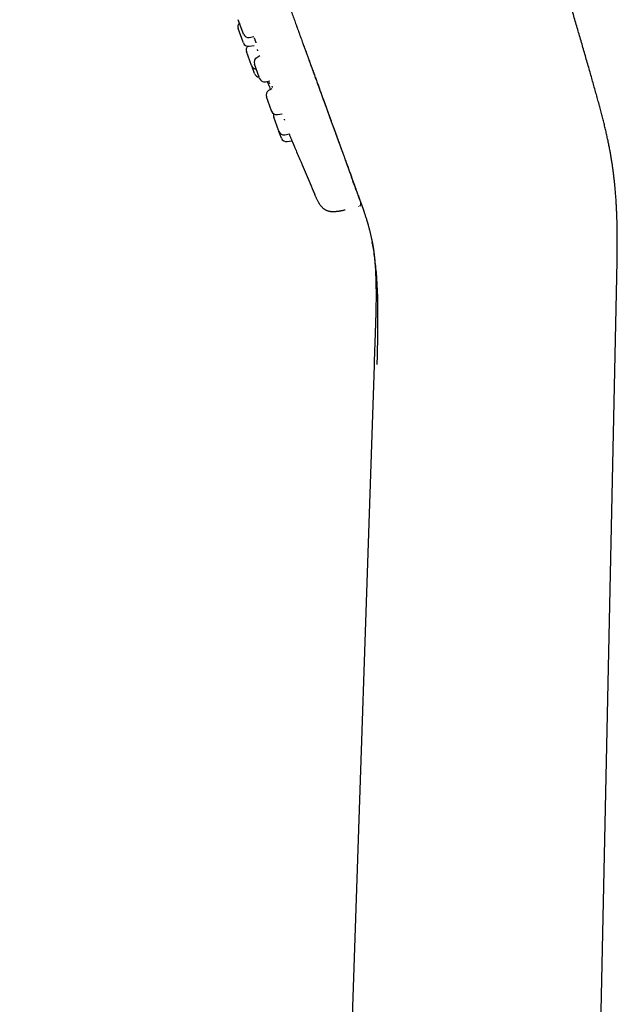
# Model space of a CAD drawing. Header units: millimetres. Extents: x 8 to 571, y 12 to 813.
# Tile 314 of 369: x 75 to 132, y 637 to 731. Entities that reach past the tile are written whole.
import ezdxf

# ---------------------------------------------------------------- set-up
doc = ezdxf.new("R2010")
doc.units = ezdxf.units.MM

msp = doc.modelspace()

# ---------------------------------------------------------------- linework, layer by layer
at = {"color": 7, "linetype": 'Continuous', "lineweight": 30}
for p, q in [((96.147, 730.079), (95.716, 731.262)), ((96.178, 729.115), (95.703, 730.42)), ((96.216, 729.889), (96.147, 730.079)), ((96.203, 729.047), (96.178, 729.115)), ((96.772, 729.568), (97.198, 729.643)), ((97.001, 726.854), (96.508, 728.21)), ((96.752, 728.724), (97.227, 728.801)), ((97.786, 727.789), (97.483, 727.614)), ((97.007, 726.837), (97.001, 726.854)), ((97.28, 726.088), (97.007, 726.837)), ((97.723, 725.746), (97.263, 727.01)), ((97.763, 725.637), (97.723, 725.746)), ((98.32, 725.316), (98.752, 725.392)), ((98.931, 724.637), (98.63, 724.463)), ((98.892, 722.535), (98.41, 723.859)), ((98.91, 722.486), (98.892, 722.535)), ((99.611, 720.561), (99.116, 721.921)), ((99.467, 722.164), (99.915, 722.243)), ((99.615, 720.548), (99.611, 720.561)), ((99.853, 719.894), (99.615, 720.548)), ((100.172, 720.227), (100.632, 720.308)), ((100.41, 719.573), (100.865, 719.653)), ((107.013, 714.989), (106.99, 715.053)), ((103.071, 714.468), (103.078, 714.448)), ((107.377, 713.987), (107.228, 714.398)), ((105.943, 713.006), (105.958, 713.009)), ((105.949, 713.007), (105.958, 713.009)), ((107.262, 713.332), (107.264, 713.327)), ((107.516, 713.6), (107.518, 713.594)), ((108.579, 709.883), (108.572, 709.923)), ((108.577, 709.881), (108.574, 709.899)), ((129.47, 585.868), (132.05, 706.568)), ((108.744, 698.085), (104.969, 585.868))]:
    msp.add_line(p, q, dxfattribs=at)
for centre, start, end in [((96.173, 730.591), 133.57818, 200), ((96.685, 730.06), 200, 280), ((96.673, 729.218), 200, 279.15568), ((96.977, 728.381), 137.00117, 200), ((97.733, 727.181), 120, 200), ((97.477, 727.008), 200, 266.42182), ((97.75, 726.259), 200, 266.42182), ((98.233, 725.808), 200, 280), ((98.88, 724.03), 120, 200), ((99.38, 722.657), 200, 280), ((99.586, 722.092), 163.0449, 200), ((100.085, 720.719), 200, 280), ((100.323, 720.065), 200, 280)]:
    msp.add_arc(centre, 0.5, start, end, dxfattribs=at)
for points, knots in [([(129.394, 726.535), (129.334, 726.745), (129.153, 727.379), (128.848, 728.435), (128.48, 729.703), (128.11, 730.967), (127.737, 732.233), (127.336, 733.579), (126.907, 735.007), (126.449, 736.519), (125.984, 738.037), (125.484, 739.657), (124.948, 741.374), (124.377, 743.187), (123.8, 744.994), (123.221, 746.795), (122.637, 748.587), (121.983, 750.574), (121.256, 752.758), (120.452, 755.139), (119.637, 757.518), (118.812, 759.898), (117.977, 762.277), (117.13, 764.655), (116.274, 767.031), (115.421, 769.365), (114.574, 771.654), (113.733, 773.9), (112.885, 776.14), (112.029, 778.374), (111.165, 780.601), (110.356, 782.665), (109.602, 784.569), (108.904, 786.315), (108.199, 788.063), (107.486, 789.815), (106.765, 791.57), (106.099, 793.179), (105.488, 794.642), (104.937, 795.955), (104.384, 797.263), (103.83, 798.565), (103.275, 799.859), (102.721, 801.144), (102.167, 802.421), (101.634, 803.642), (101.12, 804.81), (100.626, 805.928), (100.128, 807.05), (99.661, 808.097), (99.225, 809.069), (98.821, 809.968), (98.49, 810.701), (98.293, 811.136), (98.233, 811.268)], [0, 0, 0, 0, 0.007256, 0.021905, 0.036495, 0.051065, 0.065654, 0.0803, 0.097676, 0.115168, 0.132749, 0.150392, 0.171437, 0.192486, 0.213492, 0.234418, 0.255272, 0.276072, 0.303879, 0.331673, 0.359499, 0.387373, 0.415286, 0.443226, 0.47118, 0.499137, 0.525696, 0.552237, 0.578748, 0.60522, 0.631648, 0.658059, 0.678826, 0.699627, 0.720481, 0.741408, 0.762415, 0.783464, 0.799251, 0.815016, 0.830741, 0.846406, 0.861991, 0.877477, 0.892871, 0.908213, 0.921707, 0.935225, 0.9488, 0.96246, 0.973274, 0.984173, 0.995175, 1, 1, 1, 1]), ([(74.735, 803.671), (74.735, 803.671), (74.735, 803.673), (74.737, 803.666), (74.743, 803.65), (74.753, 803.621), (74.768, 803.581), (74.787, 803.529), (74.81, 803.466), (74.837, 803.393), (74.868, 803.307), (74.903, 803.21), (74.943, 803.1), (74.988, 802.978), (75.037, 802.843), (75.09, 802.695), (75.149, 802.536), (75.211, 802.363), (75.271, 802.2), (75.326, 802.049), (75.374, 801.915), (75.427, 801.772), (75.483, 801.618), (75.543, 801.453), (75.606, 801.279), (75.672, 801.098), (75.74, 800.91), (75.813, 800.71), (75.89, 800.498), (75.967, 800.286), (76.044, 800.076), (76.119, 799.869), (76.197, 799.654), (76.28, 799.428), (76.365, 799.193), (76.453, 798.952), (76.542, 798.706), (76.634, 798.455), (76.728, 798.196), (76.826, 797.927), (76.926, 797.652), (77.028, 797.373), (77.131, 797.088), (77.238, 796.795), (77.348, 796.493), (77.461, 796.183), (77.574, 795.87), (77.689, 795.556), (77.804, 795.241), (77.921, 794.918), (78.041, 794.588), (78.164, 794.251), (78.289, 793.906), (78.417, 793.555), (78.548, 793.196), (78.681, 792.831), (78.815, 792.462), (78.951, 792.089), (79.088, 791.713), (79.227, 791.33), (79.374, 790.925), (79.531, 790.496), (79.696, 790.043), (79.863, 789.583), (80.032, 789.117), (80.204, 788.646), (80.378, 788.169), (80.553, 787.687), (80.733, 787.192), (80.918, 786.685), (81.107, 786.164), (81.298, 785.64), (81.491, 785.111), (81.684, 784.578), (81.886, 784.026), (82.094, 783.453), (82.31, 782.861), (82.527, 782.265), (82.745, 781.665), (82.964, 781.064), (83.184, 780.459), (83.412, 779.832), (83.648, 779.183), (83.893, 778.511), (84.138, 777.837), (84.384, 777.161), (84.671, 776.374), (84.998, 775.475), (85.365, 774.465), (85.734, 773.453), (86.103, 772.439), (86.472, 771.423), (86.853, 770.377), (87.246, 769.299), (87.649, 768.19), (88.053, 767.08), (88.458, 765.969), (88.86, 764.864), (89.26, 763.764), (89.658, 762.671), (90.056, 761.577), (90.457, 760.475), (90.861, 759.366), (91.267, 758.249), (91.674, 757.133), (92.08, 756.016), (92.487, 754.9), (92.893, 753.784), (93.299, 752.668), (93.704, 751.554), (94.11, 750.44), (94.515, 749.327), (94.92, 748.215), (95.324, 747.104), (95.728, 745.994), (96.089, 745.001), (96.408, 744.125), (96.685, 743.365), (96.961, 742.606), (97.237, 741.848), (97.513, 741.091), (97.788, 740.335), (98.063, 739.579), (98.33, 738.845), (98.59, 738.131), (98.842, 737.437), (99.094, 736.747), (99.344, 736.059), (99.593, 735.374), (99.841, 734.693), (100.07, 734.065), (100.28, 733.488), (100.471, 732.962), (100.661, 732.44), (100.85, 731.921), (101.038, 731.405), (101.224, 730.893), (101.409, 730.385), (101.592, 729.882), (101.773, 729.384), (101.953, 728.891), (102.13, 728.404), (102.305, 727.922), (102.479, 727.447), (102.645, 726.99), (102.804, 726.552), (102.957, 726.133), (103.107, 725.72), (103.256, 725.312), (103.402, 724.911), (103.549, 724.505), (103.699, 724.094), (103.849, 723.681), (103.997, 723.276), (104.141, 722.88), (104.28, 722.496), (104.416, 722.124), (104.548, 721.762), (104.676, 721.41), (104.801, 721.065), (104.925, 720.727), (105.045, 720.396), (105.162, 720.075), (105.275, 719.763), (105.385, 719.462), (105.491, 719.17), (105.594, 718.888), (105.693, 718.616), (105.788, 718.354), (105.88, 718.101), (105.968, 717.859), (106.053, 717.627), (106.134, 717.404), (106.214, 717.183), (106.294, 716.965), (106.372, 716.75), (106.446, 716.547), (106.517, 716.353), (106.561, 716.231), (106.583, 716.171)], [0, 0, 0, 0, 0.000001, 0.008782, 0.017563, 0.026344, 0.035124, 0.043904, 0.052527, 0.06115, 0.069774, 0.078397, 0.087199, 0.096001, 0.104803, 0.113602, 0.122401, 0.1312, 0.139999, 0.145748, 0.151497, 0.157247, 0.162997, 0.168746, 0.174495, 0.179915, 0.185335, 0.190756, 0.196177, 0.201598, 0.206115, 0.210633, 0.21515, 0.219668, 0.224187, 0.228705, 0.232964, 0.237223, 0.241481, 0.245739, 0.249997, 0.254094, 0.258192, 0.26229, 0.266388, 0.270486, 0.274584, 0.278449, 0.282313, 0.286177, 0.290041, 0.293905, 0.29777, 0.301635, 0.305498, 0.309361, 0.313223, 0.317016, 0.320809, 0.324602, 0.328396, 0.332708, 0.33702, 0.341332, 0.345645, 0.349959, 0.354272, 0.358586, 0.3629, 0.367418, 0.371935, 0.376451, 0.380967, 0.385483, 0.389999, 0.394926, 0.399854, 0.404783, 0.409711, 0.414639, 0.419567, 0.424494, 0.429915, 0.435336, 0.440757, 0.446178, 0.451599, 0.459666, 0.467731, 0.475797, 0.483864, 0.491931, 0.499998, 0.508779, 0.51756, 0.52634, 0.535121, 0.543901, 0.552525, 0.56115, 0.569774, 0.578398, 0.587198, 0.595998, 0.604798, 0.613598, 0.622399, 0.631199, 0.639999, 0.648799, 0.657598, 0.666397, 0.675197, 0.683999, 0.692801, 0.701601, 0.70765, 0.713699, 0.719749, 0.725799, 0.731849, 0.737897, 0.743944, 0.749992, 0.755593, 0.761195, 0.766798, 0.7724, 0.778001, 0.783601, 0.7892, 0.793598, 0.797997, 0.802395, 0.806794, 0.811194, 0.815596, 0.82, 0.824402, 0.828802, 0.833202, 0.837601, 0.841999, 0.846398, 0.850797, 0.854831, 0.858865, 0.862898, 0.866932, 0.870965, 0.874998, 0.879388, 0.883779, 0.88817, 0.892562, 0.896953, 0.901265, 0.905576, 0.909887, 0.914197, 0.918596, 0.922996, 0.927396, 0.931796, 0.936197, 0.940598, 0.945, 0.949401, 0.953802, 0.958202, 0.962601, 0.966999, 0.971398, 0.975797, 0.980638, 0.985479, 0.99032, 0.995161, 1, 1, 1, 1]), ([(101.296, 730.697), (101.297, 730.693), (101.324, 730.62), (101.35, 730.548), (101.374, 730.481)], [0, 0, 0, 0, 0.05706, 1, 1, 1, 1]), ([(101.49, 730.163), (101.49, 730.162), (101.515, 730.093), (101.54, 730.025), (101.564, 729.959)], [0, 0, 0, 0, 0.0111626, 1, 1, 1, 1]), ([(97.244, 729.517), (97.251, 729.499), (97.268, 729.451), (97.294, 729.38), (97.322, 729.302), (97.343, 729.24), (97.36, 729.191), (97.372, 729.155), (97.383, 729.124), (97.391, 729.098), (97.397, 729.078), (97.402, 729.062), (97.406, 729.049), (97.408, 729.04), (97.41, 729.034), (97.411, 729.029), (97.411, 729.03), (97.411, 729.031)], [0, 0, 0, 0, 0.067248, 0.175708, 0.289953, 0.409994, 0.484819, 0.558531, 0.627365, 0.691315, 0.750383, 0.795879, 0.838753, 0.885603, 0.937944, 0.995488, 1, 1, 1, 1]), ([(97.517, 728.392), (97.517, 728.392), (97.517, 728.392), (97.521, 728.386), (97.527, 728.374), (97.536, 728.355), (97.55, 728.327), (97.563, 728.298), (97.573, 728.276), (97.576, 728.27)], [0, 0, 0, 0, 0.076747, 0.201525, 0.334876, 0.509332, 0.699565, 0.90522, 1, 1, 1, 1]), ([(101.922, 728.975), (101.965, 728.859), (102.068, 728.574), (102.231, 728.127), (102.41, 727.635), (102.587, 727.149), (102.761, 726.67), (102.934, 726.197), (103.098, 725.744), (103.256, 725.31), (103.407, 724.896), (103.555, 724.489), (103.7, 724.09), (103.842, 723.7), (103.981, 723.32), (104.115, 722.951), (104.246, 722.592), (104.373, 722.242), (104.497, 721.9), (104.618, 721.568), (104.736, 721.244), (104.855, 720.919), (104.974, 720.592), (105.093, 720.265), (105.208, 719.948), (105.32, 719.641), (105.428, 719.344), (105.532, 719.058), (105.632, 718.782), (105.729, 718.517), (105.821, 718.264), (105.908, 718.024), (105.991, 717.795), (106.071, 717.578), (106.146, 717.371), (106.221, 717.163), (106.296, 716.958), (106.37, 716.755), (106.44, 716.562), (106.506, 716.381), (106.551, 716.258), (106.573, 716.197), (106.576, 716.191)], [0, 0, 0, 0, 0.0180727, 0.0442242, 0.070372, 0.0965286, 0.1227176, 0.1489878, 0.175323, 0.1995011, 0.2236971, 0.2478937, 0.2720744, 0.2962231, 0.3203243, 0.3441178, 0.3678639, 0.3915745, 0.4152614, 0.4389358, 0.4626086, 0.4862901, 0.5123617, 0.5384706, 0.5646541, 0.5909061, 0.617204, 0.6435245, 0.669844, 0.6961387, 0.7223842, 0.7485571, 0.7742096, 0.799832, 0.8254327, 0.8510194, 0.8800866, 0.9091536, 0.938228, 0.9673168, 0.9964255, 1, 1, 1, 1]), ([(132.05, 706.568), (132.053, 706.685), (132.057, 706.915), (132.065, 707.253), (132.071, 707.577), (132.077, 707.887), (132.082, 708.185), (132.086, 708.468), (132.09, 708.731), (132.093, 708.975), (132.095, 709.199), (132.096, 709.412), (132.097, 709.613), (132.098, 709.803), (132.098, 709.98), (132.097, 710.145), (132.097, 710.297), (132.096, 710.439), (132.095, 710.57), (132.094, 710.69), (132.093, 710.799), (132.091, 710.905), (132.09, 711.006), (132.088, 711.102), (132.087, 711.18), (132.086, 711.241), (132.085, 711.288), (132.085, 711.329), (132.084, 711.362), (132.083, 711.386), (132.083, 711.405), (132.083, 711.429), (132.082, 711.465), (132.081, 711.514), (132.079, 711.573), (132.078, 711.644), (132.076, 711.726), (132.073, 711.818), (132.071, 711.921), (132.067, 712.039), (132.063, 712.173), (132.058, 712.323), (132.052, 712.486), (132.046, 712.661), (132.038, 712.847), (132.029, 713.045), (132.019, 713.254), (132.007, 713.471), (131.994, 713.694), (131.98, 713.924), (131.964, 714.164), (131.946, 714.414), (131.926, 714.675), (131.901, 714.963), (131.873, 715.279), (131.838, 715.625), (131.799, 715.985), (131.757, 716.345), (131.711, 716.703), (131.662, 717.059), (131.609, 717.426), (131.55, 717.804), (131.485, 718.192), (131.414, 718.591), (131.336, 719), (131.252, 719.419), (131.162, 719.849), (131.065, 720.289), (130.961, 720.739), (130.851, 721.199), (130.734, 721.67), (130.61, 722.151), (130.481, 722.642), (130.344, 723.152), (130.199, 723.681), (130.047, 724.229), (129.89, 724.789), (129.729, 725.36), (129.563, 725.944), (129.451, 726.336), (129.394, 726.535)], [0, 0, 0, 0, 0.017335, 0.034005, 0.050009, 0.065345, 0.080012, 0.09401, 0.107339, 0.118968, 0.130034, 0.140537, 0.150477, 0.159856, 0.168672, 0.17672, 0.184236, 0.191221, 0.197674, 0.203596, 0.208989, 0.213942, 0.219226, 0.223975, 0.228191, 0.230744, 0.233051, 0.235114, 0.236789, 0.237906, 0.238681, 0.239572, 0.241547, 0.243961, 0.246815, 0.250362, 0.254414, 0.258971, 0.264035, 0.269604, 0.276417, 0.283861, 0.291921, 0.300554, 0.309757, 0.319531, 0.329875, 0.340791, 0.351643, 0.363005, 0.374879, 0.387262, 0.400157, 0.413561, 0.430014, 0.447174, 0.465043, 0.483618, 0.500799, 0.518542, 0.536846, 0.55571, 0.575133, 0.595116, 0.61566, 0.636766, 0.658435, 0.680669, 0.703469, 0.726836, 0.75077, 0.775272, 0.800341, 0.825975, 0.853436, 0.881514, 0.910208, 0.93952, 0.96945, 1, 1, 1, 1]), ([(129.394, 726.535), (129.394, 726.535), (129.394, 726.535), (129.394, 726.535), (129.394, 726.535)], [0, 0, 0, 0, 0.594969, 1, 1, 1, 1]), ([(98.488, 725.346), (98.493, 725.335), (98.505, 725.307), (98.52, 725.269), (98.534, 725.233), (98.546, 725.206), (98.55, 725.196), (98.552, 725.19)], [0, 0, 0, 0, 0.13107, 0.348025, 0.564482, 0.781586, 1, 1, 1, 1]), ([(98.552, 725.19), (98.554, 725.186), (98.557, 725.18), (98.556, 725.181), (98.556, 725.181)], [0, 0, 0, 0, 0.705612, 1, 1, 1, 1]), ([(98.556, 725.181), (98.573, 725.141), (98.657, 724.936), (98.742, 724.731), (98.81, 724.567)], [0, 0, 0, 0, 0.196971, 1, 1, 1, 1]), ([(98.664, 725.246), (98.663, 725.246), (98.663, 725.246), (98.666, 725.241), (98.673, 725.227), (98.684, 725.203), (98.698, 725.173), (98.71, 725.148), (98.714, 725.137)], [0, 0, 0, 0, 0.080101, 0.218081, 0.365166, 0.597514, 0.83612, 1, 1, 1, 1]), ([(98.946, 724.873), (98.949, 724.865), (98.955, 724.846), (98.963, 724.823), (98.97, 724.803), (98.974, 724.79), (98.977, 724.781), (98.978, 724.776), (98.979, 724.772), (98.979, 724.772), (98.979, 724.772)], [0, 0, 0, 0, 0.144961, 0.367016, 0.531167, 0.676302, 0.802423, 0.884554, 0.956024, 1, 1, 1, 1]), ([(100.117, 721.726), (100.123, 721.71), (100.134, 721.682), (100.144, 721.653), (100.152, 721.632), (100.155, 721.622), (100.155, 721.623), (100.155, 721.623)], [0, 0, 0, 0, 0.29604, 0.516218, 0.73111, 0.93628, 1, 1, 1, 1]), ([(100.592, 720.301), (100.602, 720.279), (100.628, 720.216), (100.67, 720.116), (100.719, 719.999), (100.766, 719.887), (100.812, 719.779), (100.856, 719.674), (100.898, 719.573), (100.938, 719.478), (100.976, 719.389), (101.01, 719.308), (101.04, 719.235), (101.066, 719.173), (101.089, 719.12), (101.107, 719.076), (101.122, 719.04), (101.133, 719.013), (101.138, 719.003), (101.14, 718.997)], [0, 0, 0, 0, 0.03139, 0.090364, 0.149555, 0.208837, 0.268068, 0.327107, 0.389684, 0.452491, 0.515365, 0.578133, 0.640668, 0.703354, 0.762617, 0.821887, 0.881021, 0.940331, 1, 1, 1, 1]), ([(101.07, 719.165), (101.073, 719.158), (101.084, 719.132), (101.099, 719.095), (101.116, 719.056), (101.129, 719.024), (101.134, 719.011), (101.137, 719.005)], [0, 0, 0, 0, 0.087233, 0.30057, 0.523726, 0.756819, 1, 1, 1, 1]), ([(101.123, 719.041), (101.126, 719.032), (101.134, 719.013), (101.14, 718.996), (101.143, 718.991), (101.144, 718.989)], [0, 0, 0, 0, 0.398141, 0.798281, 1, 1, 1, 1]), ([(101.14, 718.997), (101.142, 718.993), (101.144, 718.987), (101.144, 718.988), (101.144, 718.988)], [0, 0, 0, 0, 0.707229, 1, 1, 1, 1]), ([(101.144, 718.988), (101.182, 718.899), (101.38, 718.43), (101.706, 717.661), (102.124, 716.679), (102.512, 715.77), (102.83, 715.026), (103.02, 714.585), (103.078, 714.448)], [0, 0, 0, 0, 0.058849, 0.309486, 0.50788, 0.70789, 0.909815, 1, 1, 1, 1]), ([(107.194, 714.491), (107.167, 714.566), (107.102, 714.744), (107.014, 714.988), (106.924, 715.234), (106.84, 715.464), (106.757, 715.692), (106.673, 715.924), (106.613, 716.088), (106.583, 716.171)], [0, 0, 0, 0, 0.111852, 0.263638, 0.410665, 0.556375, 0.703492, 0.851742, 1, 1, 1, 1]), ([(106.583, 716.171), (106.606, 716.107), (106.653, 715.978), (106.717, 715.801), (106.778, 715.633), (106.818, 715.523), (106.838, 715.471), (106.839, 715.468)], [0, 0, 0, 0, 0.246305, 0.492615, 0.738965, 0.985375, 1, 1, 1, 1]), ([(106.836, 715.475), (106.836, 715.475), (106.852, 715.43), (106.882, 715.348), (106.926, 715.227), (106.968, 715.112), (107.016, 714.982), (107.067, 714.841), (107.115, 714.708), (107.142, 714.633), (107.153, 714.603)], [0, 0, 0, 0, 0.0011032, 0.1253669, 0.2496069, 0.3737756, 0.4978794, 0.6873082, 0.8766221, 1, 1, 1, 1]), ([(106.839, 715.468), (106.839, 715.468), (106.839, 715.468), (106.839, 715.467), (106.839, 715.467)], [0, 0, 0, 0, 0.781459, 1, 1, 1, 1]), ([(105.96, 713.003), (105.914, 712.992), (105.825, 712.971), (105.696, 712.943), (105.576, 712.919), (105.464, 712.898), (105.359, 712.881), (105.26, 712.867), (105.167, 712.856), (105.063, 712.845), (104.951, 712.838), (104.831, 712.835), (104.72, 712.838), (104.61, 712.846), (104.501, 712.862), (104.392, 712.885), (104.29, 712.916), (104.194, 712.954), (104.102, 713), (104.018, 713.051), (103.94, 713.107), (103.868, 713.167), (103.797, 713.234), (103.727, 713.309), (103.657, 713.393), (103.587, 713.487), (103.521, 713.583), (103.46, 713.68), (103.403, 713.778), (103.344, 713.884), (103.289, 713.992), (103.235, 714.1), (103.184, 714.208), (103.131, 714.325), (103.096, 714.406), (103.078, 714.448)], [0, 0, 0, 0, 0.038296, 0.073772, 0.106741, 0.137474, 0.166208, 0.193149, 0.218481, 0.242368, 0.277328, 0.309572, 0.339534, 0.367596, 0.398999, 0.428728, 0.457278, 0.485122, 0.51272, 0.540528, 0.564881, 0.590022, 0.616257, 0.643911, 0.67333, 0.704896, 0.739039, 0.767391, 0.797815, 0.830602, 0.86609, 0.89612, 0.928275, 0.962806, 1, 1, 1, 1]), ([(107.198, 714.48), (107.198, 714.48), (107.206, 714.458), (107.226, 714.403), (107.257, 714.317), (107.293, 714.219), (107.328, 714.123), (107.362, 714.028), (107.395, 713.935), (107.423, 713.859), (107.445, 713.798), (107.461, 713.754), (107.476, 713.711), (107.491, 713.669), (107.506, 713.63), (107.517, 713.597), (107.527, 713.571), (107.534, 713.55), (107.541, 713.532), (107.547, 713.516), (107.552, 713.502), (107.556, 713.489), (107.561, 713.476), (107.566, 713.462), (107.573, 713.444), (107.581, 713.419), (107.591, 713.391), (107.602, 713.361), (107.612, 713.333), (107.622, 713.305), (107.632, 713.277), (107.642, 713.25), (107.649, 713.229), (107.655, 713.213), (107.66, 713.2), (107.665, 713.185), (107.671, 713.167), (107.679, 713.146), (107.687, 713.121), (107.699, 713.089), (107.712, 713.049), (107.729, 713.001), (107.748, 712.946), (107.769, 712.887), (107.79, 712.824), (107.821, 712.733), (107.861, 712.612), (107.911, 712.46), (107.96, 712.306), (107.999, 712.182), (108.027, 712.089), (108.046, 712.029), (108.063, 711.971), (108.077, 711.922), (108.09, 711.881), (108.099, 711.848), (108.108, 711.819), (108.115, 711.795), (108.121, 711.775), (108.125, 711.759), (108.129, 711.746), (108.134, 711.729), (108.141, 711.705), (108.15, 711.672), (108.161, 711.632), (108.175, 711.583), (108.198, 711.502), (108.229, 711.388), (108.268, 711.24), (108.308, 711.083), (108.347, 710.93), (108.383, 710.78), (108.417, 710.636), (108.451, 710.492), (108.481, 710.355), (108.508, 710.23), (108.532, 710.119), (108.552, 710.021), (108.567, 709.948), (108.574, 709.911), (108.576, 709.9)], [0, 0, 0, 0, 0.000029, 0.023526, 0.057467, 0.0901, 0.121348, 0.151146, 0.179443, 0.206199, 0.219191, 0.231775, 0.243948, 0.255709, 0.266661, 0.2764, 0.282277, 0.287607, 0.292392, 0.296633, 0.300331, 0.303488, 0.306451, 0.309512, 0.313975, 0.31983, 0.327008, 0.334069, 0.340403, 0.346015, 0.352563, 0.357796, 0.361861, 0.364793, 0.367314, 0.370541, 0.374637, 0.379603, 0.385437, 0.392139, 0.40192, 0.413101, 0.425681, 0.439577, 0.453702, 0.467721, 0.500363, 0.532475, 0.564099, 0.595277, 0.607412, 0.619482, 0.63079, 0.640821, 0.648006, 0.654349, 0.659848, 0.6645, 0.668304, 0.671259, 0.673471, 0.676237, 0.681037, 0.687317, 0.695081, 0.704338, 0.715087, 0.740929, 0.767673, 0.795302, 0.823799, 0.847207, 0.871145, 0.89523, 0.917891, 0.938995, 0.958264, 0.97615, 0.992716, 1, 1, 1, 1]), ([(107.382, 713.378), (107.384, 713.379), (107.387, 713.382), (107.393, 713.388), (107.399, 713.393), (107.405, 713.399), (107.411, 713.406), (107.418, 713.413), (107.424, 713.42), (107.43, 713.428), (107.436, 713.436), (107.441, 713.443), (107.444, 713.448), (107.447, 713.453), (107.452, 713.46), (107.459, 713.473), (107.468, 713.492), (107.478, 713.514), (107.484, 713.537), (107.489, 713.556), (107.491, 713.568), (107.492, 713.577), (107.493, 713.583), (107.493, 713.59), (107.494, 713.598), (107.494, 713.607), (107.494, 713.616), (107.494, 713.624), (107.494, 713.634), (107.493, 713.643), (107.492, 713.653), (107.49, 713.663), (107.489, 713.672), (107.487, 713.68), (107.486, 713.685), (107.485, 713.688)], [0, 0, 0, 0, 0.080167, 0.152344, 0.216545, 0.272786, 0.321093, 0.361504, 0.394084, 0.418956, 0.436408, 0.445133, 0.448455, 0.451449, 0.457064, 0.467324, 0.482223, 0.501449, 0.518936, 0.532183, 0.541264, 0.546294, 0.54986, 0.553757, 0.56345, 0.576593, 0.593651, 0.61483, 0.640238, 0.680793, 0.729059, 0.785085, 0.848904, 0.920537, 1, 1, 1, 1]), ([(107.52, 713.591), (107.521, 713.588), (107.524, 713.578), (107.529, 713.564), (107.535, 713.548), (107.54, 713.535), (107.545, 713.521), (107.551, 713.503), (107.558, 713.485), (107.562, 713.474), (107.563, 713.47)], [0, 0, 0, 0, 0.078809, 0.241458, 0.375205, 0.480144, 0.57175, 0.723694, 0.913594, 1, 1, 1, 1]), ([(108.581, 709.882), (108.581, 709.88), (108.582, 709.874), (108.584, 709.863), (108.587, 709.848), (108.591, 709.828), (108.596, 709.802), (108.601, 709.776), (108.606, 709.751), (108.61, 709.727), (108.615, 709.703), (108.619, 709.679), (108.623, 709.658), (108.626, 709.638), (108.629, 709.621), (108.632, 709.604), (108.636, 709.583), (108.64, 709.556), (108.646, 709.524), (108.651, 709.493), (108.656, 709.462), (108.661, 709.431), (108.666, 709.4), (108.671, 709.368), (108.676, 709.337), (108.681, 709.306), (108.685, 709.28), (108.688, 709.259), (108.691, 709.241), (108.694, 709.222), (108.697, 709.203), (108.701, 709.175), (108.705, 709.143), (108.709, 709.112), (108.713, 709.09), (108.715, 709.076), (108.716, 709.062), (108.718, 709.05), (108.719, 709.039), (108.721, 709.029), (108.722, 709.019), (108.724, 709.008), (108.725, 708.998), (108.726, 708.988), (108.727, 708.978), (108.729, 708.969), (108.73, 708.961), (108.73, 708.955), (108.731, 708.949), (108.732, 708.944), (108.732, 708.94), (108.733, 708.935), (108.733, 708.931), (108.734, 708.927), (108.734, 708.922), (108.735, 708.917), (108.736, 708.911), (108.737, 708.905), (108.737, 708.898), (108.738, 708.89), (108.739, 708.883), (108.74, 708.875), (108.741, 708.867), (108.742, 708.859), (108.743, 708.851), (108.744, 708.843), (108.745, 708.835), (108.746, 708.827), (108.747, 708.819), (108.748, 708.811), (108.749, 708.804), (108.749, 708.797), (108.75, 708.791), (108.751, 708.785), (108.751, 708.779), (108.752, 708.775), (108.752, 708.772), (108.752, 708.771)], [0, 0, 0, 0, 0.002421, 0.007009, 0.011657, 0.02079, 0.031019, 0.042356, 0.051789, 0.061894, 0.07231, 0.082204, 0.091544, 0.100151, 0.108117, 0.115437, 0.12219, 0.137796, 0.153085, 0.16897, 0.185133, 0.20189, 0.219217, 0.237093, 0.255538, 0.274469, 0.29306, 0.304323, 0.316249, 0.329047, 0.342716, 0.357255, 0.386046, 0.413802, 0.426188, 0.437814, 0.448636, 0.458655, 0.467871, 0.47657, 0.485243, 0.494763, 0.504263, 0.513741, 0.523199, 0.532272, 0.539187, 0.545515, 0.551256, 0.556409, 0.560974, 0.564999, 0.569385, 0.574827, 0.581324, 0.588876, 0.597484, 0.607766, 0.619236, 0.631892, 0.645736, 0.660767, 0.676984, 0.693362, 0.710795, 0.729282, 0.748824, 0.769421, 0.791071, 0.813776, 0.837534, 0.862345, 0.88821, 0.914636, 0.942077, 0.970532, 1, 1, 1, 1]), ([(109.057, 698.2), (109.065, 698.571), (109.081, 699.314), (109.104, 700.429), (109.121, 701.544), (109.129, 702.658), (109.123, 703.767), (109.101, 704.773), (109.064, 705.675), (109.016, 706.473), (108.953, 707.254), (108.873, 708.016), (108.775, 708.755), (108.678, 709.374), (108.608, 709.729), (108.581, 709.86)], [0, 0, 0, 0, 0.091323, 0.182639, 0.273998, 0.365514, 0.457107, 0.548485, 0.616778, 0.684855, 0.752834, 0.820952, 0.889533, 0.958984, 1, 1, 1, 1]), ([(108.752, 708.771), (108.762, 708.682), (108.781, 708.506), (108.805, 708.244), (108.827, 707.984), (108.846, 707.724), (108.864, 707.461), (108.88, 707.187), (108.894, 706.901), (108.907, 706.597), (108.918, 706.276), (108.927, 705.936), (108.934, 705.582), (108.938, 705.215), (108.939, 704.834), (108.938, 704.426), (108.934, 703.993), (108.927, 703.534), (108.916, 703.065), (108.903, 702.585), (108.887, 702.095), (108.87, 701.594), (108.85, 701.066), (108.828, 700.508), (108.807, 699.921), (108.786, 699.321), (108.765, 698.707), (108.751, 698.294), (108.744, 698.085)], [0, 0, 0, 0, 0.024988, 0.049677, 0.074069, 0.098167, 0.122621, 0.148238, 0.175018, 0.202956, 0.233467, 0.265252, 0.298317, 0.332667, 0.368309, 0.405248, 0.44701, 0.489919, 0.53382, 0.5787, 0.624549, 0.671369, 0.719171, 0.772903, 0.827856, 0.884031, 0.941417, 1, 1, 1, 1])]:
    msp.add_open_spline(points, degree=3, knots=knots, dxfattribs=at)

doc.saveas('drawing.dxf')
